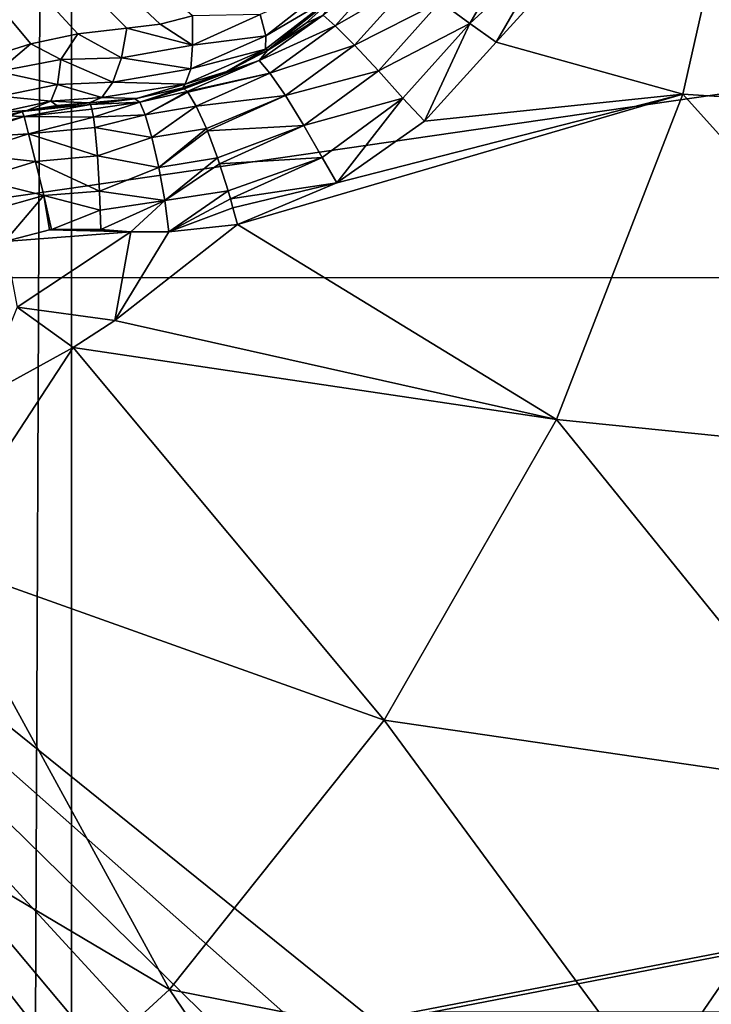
# Model space of a CAD drawing. Header units: metres. Extents: x -206 to 75, y -104 to 104.
# Tile 285 of 656: x -165.87 to -164.37, y 45.5 to 47.63. Entities that reach past the tile are written whole.
import ezdxf

# ---------------------------------------------------------------- set-up
doc = ezdxf.new("R2010")
doc.units = ezdxf.units.M
doc.layers.add('solid_01_1-CONSUMER_THERM_B_125288', color=7, linetype='CONTINUOUS')

msp = doc.modelspace()

# ---------------------------------------------------------------- linework, layer by layer
at = {"layer": 'solid_01_1-CONSUMER_THERM_B_125288'}
for points in [[(-107.910683, 47.194191, 1.5), (-106.887138, 47.939438, 1.5), (-200.514557, 74.966148, 1.5)], [(-108.467331, 46.871483, 1.5), (-107.910683, 47.194191, 1.5), (-200.514557, 74.966148, 1.5)], [(-109.048912, 46.586853, 1.5), (-108.467331, 46.871483, 1.5), (-200.514557, 74.966148, 1.5)], [(-109.651024, 46.343178, 1.5), (-109.048912, 46.586853, 1.5), (-200.514557, 74.966148, 1.5)], [(-110.268845, 46.142639, 1.5), (-109.651024, 46.343178, 1.5), (-200.514557, 74.966148, 1.5)], [(-110.897278, 45.986664, 1.5), (-110.268845, 46.142639, 1.5), (-200.514557, 74.966148, 1.5)], [(-111.53109, 45.875885, 1.5), (-110.897278, 45.986664, 1.5), (-200.514557, 74.966148, 1.5)], [(-112.794189, 45.78849, 1.5), (-111.53109, 45.875885, 1.5), (-200.514557, 74.966148, 1.5)], [(-168.100571, 58.189758, 1.5), (-112.794189, 45.78849, 1.5), (-200.514557, 74.966148, 1.5)], [(-76.404617, 63.580017, 75.400002), (-185.604614, 63.572178, 75.400002), (-92.716316, 42.429672, 75.400002)], [(-185.604614, 63.572178, 75.400002), (-93.500069, 42.491352, 75.400002), (-92.716316, 42.429672, 75.400002)], [(-185.604614, 63.572178, 75.400002), (-168.500076, 42.491318, 75.400002), (-93.500069, 42.491352, 75.400002)], [(-166.314148, 63.522121), (-165.762909, 63.471123), (-166.295959, -63.580036)], [(-165.762909, 63.471123), (-165.744736, -63.528877), (-166.295959, -63.580036)], [(-161.762909, 63.471695), (-165.744736, -63.528877), (-165.762909, 63.471123)], [(-161.762909, 63.471695), (-161.744736, -63.528305), (-165.744736, -63.528877)], [(-168.100571, 58.189758, 1.5), (-166.403046, 57.2313, 1.5), (-112.794189, 45.78849, 1.5)], [(-166.403046, 57.2313, 1.5), (-149.226578, 45.783272, 1.5), (-112.794189, 45.78849, 1.5)], [(-166.403046, 57.2313, 1.5), (-150.489685, 45.870308, 1.5), (-149.226578, 45.783272, 1.5)], [(-166.403046, 57.2313, 1.5), (-151.123535, 45.980904, 1.5), (-150.489685, 45.870308, 1.5)], [(-166.403046, 57.2313, 1.5), (-164.849518, 56.082249, 1.5), (-151.123535, 45.980904, 1.5)], [(-164.849518, 56.082249, 1.5), (-151.752014, 46.1367, 1.5), (-151.123535, 45.980904, 1.5)], [(-164.849518, 56.082249, 1.5), (-152.369888, 46.337059, 1.5), (-151.752014, 46.1367, 1.5)], [(-164.849518, 56.082249, 1.5), (-152.972076, 46.580566, 1.5), (-152.369888, 46.337059, 1.5)], [(-164.849518, 56.082249, 1.5), (-153.553741, 46.865028, 1.5), (-152.972076, 46.580566, 1.5)], [(-164.849518, 56.082249, 1.5), (-154.110474, 47.187576, 1.5), (-153.553741, 46.865028, 1.5)], [(-164.849518, 56.082249, 1.5), (-155.134232, 47.932529, 1.5), (-154.110474, 47.187576, 1.5)], [(-155.414581, 47.598335, 1.600154), (-165.129471, 55.74852, 1.599859), (-165.251877, 55.602592, 1.720235)], [(-155.414581, 47.598335, 1.600154), (-155.277985, 47.761169, 1.525335), (-165.129471, 55.74852, 1.599859)], [(-155.536942, 47.452469, 1.720659), (-165.251877, 55.602592, 1.720235), (-165.353867, 55.481018, 1.8802)], [(-155.536942, 47.452469, 1.720659), (-155.414581, 47.598335, 1.600154), (-165.251877, 55.602592, 1.720235)], [(-155.638855, 47.330975, 1.880731), (-165.353867, 55.481018, 1.8802), (-165.430191, 55.390038, 2.071429)], [(-155.638855, 47.330975, 1.880731), (-155.536942, 47.452469, 1.720659), (-165.353867, 55.481018, 1.8802)], [(-155.714905, 47.240318, 2.071429), (-165.430191, 55.390038, 2.071429), (-165.584442, 55.206154, 2.474663)], [(-155.638855, 47.330975, 1.880731), (-165.430191, 55.390038, 2.071429), (-155.714905, 47.240318, 2.071429)], [(-155.869156, 47.056435, 2.474663), (-165.584442, 55.206154, 2.474663), (-165.784622, 54.967514, 2.826262)], [(-155.869156, 47.056435, 2.474663), (-155.714905, 47.240318, 2.071429), (-165.584442, 55.206154, 2.474663)], [(-156.307755, 46.533585, 3.112886), (-165.784622, 54.967514, 2.826262), (-166.023544, 54.682697, 3.113388)], [(-156.069122, 46.818058, 2.825941), (-155.869156, 47.056435, 2.474663), (-165.784622, 54.967514, 2.826262)], [(-156.307755, 46.533585, 3.112886), (-156.069122, 46.818058, 2.825941), (-165.784622, 54.967514, 2.826262)], [(-156.576645, 46.213043, 3.325387), (-166.023544, 54.682697, 3.113388), (-166.29277, 54.361759, 3.325905)], [(-156.576645, 46.213043, 3.325387), (-156.307755, 46.533585, 3.112886), (-166.023544, 54.682697, 3.113388)], [(-156.866318, 45.867725, 3.455959), (-166.29277, 54.361759, 3.325905), (-166.582779, 54.016029, 3.45631)], [(-156.866318, 45.867725, 3.455959), (-156.576645, 46.213043, 3.325387), (-166.29277, 54.361759, 3.325905)], [(-156.866318, 45.867725, 3.455959), (-166.582779, 54.016029, 3.45631), (-166.881851, 53.659512, 3.5)], [(-156.866318, 45.867725, 3.455959), (-166.881851, 53.659512, 3.5), (-157.166565, 45.509792, 3.5)], [(-162.746674, 53.223858, 3.5), (-157.166565, 45.509792, 3.5), (-166.881851, 53.659512, 3.5)], [(-165.5681, 47.623787, 16.580477), (-165.497864, 47.641941, 16.603502), (-167.010834, 48.970943, 15.440842)], [(-165.640228, 47.614662, 16.554106), (-165.5681, 47.623787, 16.580477), (-167.010834, 48.970943, 15.440842)], [(-165.746521, 47.602646, 16.516438), (-165.640228, 47.614662, 16.554106), (-167.010834, 48.970943, 15.440842)], [(-165.848892, 47.580719, 16.486917), (-165.746521, 47.602646, 16.516438), (-167.010834, 48.970943, 15.440842)], [(-165.948288, 47.549557, 16.465431), (-165.848892, 47.580719, 16.486917), (-167.010834, 48.970943, 15.440842)], [(-167.103424, 47.073505, 69.900002), (-167.103546, 48.573505, 69.900002), (-156.75354, 48.574249, 69.900002)], [(-156.753433, 47.074249, 69.900002), (-167.103424, 47.073505, 69.900002), (-156.75354, 48.574249, 69.900002)], [(-164.266525, 48.212315, 18.238981), (-164.723038, 47.784962, 18.336405), (-164.838547, 47.584511, 18.336372)], [(-164.433594, 47.471436, 18.186367), (-164.266525, 48.212315, 18.238981), (-164.838547, 47.584511, 18.336372)], [(-163.451416, 47.408775, 17.754953), (-164.266525, 48.212315, 18.238981), (-164.433594, 47.471436, 18.186367)], [(-164.960419, 47.671864, 18.3398), (-164.896271, 47.625107, 18.349483), (-164.787689, 47.813236, 18.349483)], [(-164.787689, 47.813236, 18.349483), (-164.896271, 47.625107, 18.349483), (-164.723038, 47.784962, 18.336405)], [(-164.896271, 47.625107, 18.349483), (-164.838547, 47.584511, 18.336372), (-164.723038, 47.784962, 18.336405)], [(-165.188141, 47.620247, 18.252228), (-165.070908, 47.750233, 18.242765), (-165.214478, 47.643276, 18.180346)], [(-165.022232, 47.716175, 18.302893), (-165.070908, 47.750233, 18.242765), (-165.188141, 47.620247, 18.252228)], [(-165.195419, 47.711246, 16.767014), (-165.350906, 47.644382, 16.679848), (-165.338791, 47.598419, 16.739864)], [(-165.195419, 47.711246, 16.767014), (-165.338791, 47.598419, 16.739864), (-165.184784, 47.689537, 16.839653)], [(-165.146088, 47.57814, 18.312248), (-165.022232, 47.716175, 18.302893), (-165.188141, 47.620247, 18.252228)], [(-164.960419, 47.671864, 18.3398), (-165.022232, 47.716175, 18.302893), (-165.146088, 47.57814, 18.312248)], [(-165.184784, 47.689537, 16.839653), (-165.339142, 47.56916, 16.81061), (-165.333649, 47.567841, 16.856203)], [(-165.338791, 47.598419, 16.739864), (-165.339142, 47.56916, 16.81061), (-165.184784, 47.689537, 16.839653)], [(-165.333649, 47.567841, 16.856203), (-165.177719, 47.692802, 18.104654), (-165.17691, 47.693638, 16.877523)], [(-165.184784, 47.689537, 16.839653), (-165.333649, 47.567841, 16.856203), (-165.17691, 47.693638, 16.877523)], [(-165.333649, 47.567841, 16.856203), (-165.252304, 47.62487, 18.112694), (-165.177719, 47.692802, 18.104654)], [(-165.214478, 47.643276, 18.180346), (-165.177719, 47.692802, 18.104654), (-165.252304, 47.62487, 18.112694)], [(-165.094147, 47.522541, 18.349087), (-164.960419, 47.671864, 18.3398), (-165.146088, 47.57814, 18.312248)], [(-165.094147, 47.522541, 18.349087), (-164.896271, 47.625107, 18.349483), (-164.960419, 47.671864, 18.3398)], [(-165.497864, 47.578247, 16.640163), (-165.497864, 47.641941, 16.603502), (-165.5681, 47.623787, 16.580477)], [(-165.497864, 47.578247, 16.640163), (-165.350906, 47.644382, 16.679848), (-165.497864, 47.641941, 16.603502)], [(-165.338791, 47.598419, 16.739864), (-165.350906, 47.644382, 16.679848), (-165.497864, 47.578247, 16.640163)], [(-165.353104, 47.544449, 18.198986), (-165.214478, 47.643276, 18.180346), (-165.335297, 47.566837, 18.12392)], [(-165.188141, 47.620247, 18.252228), (-165.214478, 47.643276, 18.180346), (-165.353104, 47.544449, 18.198986)], [(-165.214478, 47.643276, 18.180346), (-165.252304, 47.62487, 18.112694), (-165.335297, 47.566837, 18.12392)], [(-165.497864, 47.578247, 16.640163), (-165.5681, 47.623787, 16.580477), (-165.640228, 47.614662, 16.554106)], [(-165.329941, 47.51762, 18.270638), (-165.188141, 47.620247, 18.252228), (-165.353104, 47.544449, 18.198986)], [(-165.333649, 47.567841, 16.856203), (-165.335297, 47.566837, 18.12392), (-165.252304, 47.62487, 18.112694)], [(-165.146088, 47.57814, 18.312248), (-165.188141, 47.620247, 18.252228), (-165.329941, 47.51762, 18.270638)], [(-165.094147, 47.522541, 18.349087), (-165.041321, 47.463291, 18.358753), (-164.896271, 47.625107, 18.349483)], [(-164.896271, 47.625107, 18.349483), (-165.041321, 47.463291, 18.358753), (-164.994705, 47.413269, 18.346264)], [(-164.896271, 47.625107, 18.349483), (-164.994705, 47.413269, 18.346264), (-164.838547, 47.584511, 18.336372)], [(-165.783295, 47.547035, 16.53348), (-165.746521, 47.602646, 16.516438), (-165.848892, 47.580719, 16.486917)], [(-165.783295, 47.547035, 16.53348), (-165.65181, 47.550751, 16.587652), (-165.746521, 47.602646, 16.516438)], [(-165.65181, 47.550751, 16.587652), (-165.640228, 47.614662, 16.554106), (-165.746521, 47.602646, 16.516438)], [(-165.497864, 47.578247, 16.640163), (-165.640228, 47.614662, 16.554106), (-165.65181, 47.550751, 16.587652)], [(-165.338791, 47.598419, 16.739864), (-165.497864, 47.578247, 16.640163), (-165.501419, 47.5266, 16.696571)], [(-165.338791, 47.598419, 16.739864), (-165.501419, 47.5266, 16.696571), (-165.339142, 47.56916, 16.81061)], [(-165.92041, 47.520988, 16.492586), (-165.848892, 47.580719, 16.486917), (-165.948288, 47.549557, 16.465431)], [(-165.92041, 47.520988, 16.492586), (-165.783295, 47.547035, 16.53348), (-165.848892, 47.580719, 16.486917)], [(-165.501419, 47.5266, 16.696571), (-165.497864, 47.578247, 16.640163), (-165.65181, 47.550751, 16.587652)], [(-165.295914, 47.468552, 18.330465), (-165.146088, 47.57814, 18.312248), (-165.329941, 47.51762, 18.270638)], [(-165.094147, 47.522541, 18.349087), (-165.146088, 47.57814, 18.312248), (-165.295914, 47.468552, 18.330465)], [(-164.433594, 47.471436, 18.186367), (-164.838547, 47.584511, 18.336372), (-164.994705, 47.413269, 18.346264)], [(-165.339142, 47.56916, 16.81061), (-165.513916, 47.493374, 16.7644), (-165.423462, 47.520638, 16.84009)], [(-165.501419, 47.5266, 16.696571), (-165.513916, 47.493374, 16.7644), (-165.339142, 47.56916, 16.81061)], [(-165.353104, 47.544449, 18.198986), (-165.335297, 47.566837, 18.12392), (-165.425446, 47.519753, 18.138186)], [(-165.423462, 47.520638, 16.84009), (-165.425446, 47.519753, 18.138186), (-165.335297, 47.566837, 18.12392)], [(-165.339142, 47.56916, 16.81061), (-165.423462, 47.520638, 16.84009), (-165.333649, 47.567841, 16.856203)], [(-165.423462, 47.520638, 16.84009), (-165.335297, 47.566837, 18.12392), (-165.333649, 47.567841, 16.856203)], [(-165.790878, 47.492661, 16.586802), (-165.783295, 47.547035, 16.53348), (-165.92041, 47.520988, 16.492586)], [(-165.671005, 47.497829, 16.639467), (-165.783295, 47.547035, 16.53348), (-165.790878, 47.492661, 16.586802)], [(-165.65181, 47.550751, 16.587652), (-165.783295, 47.547035, 16.53348), (-165.671005, 47.497829, 16.639467)], [(-165.501419, 47.5266, 16.696571), (-165.65181, 47.550751, 16.587652), (-165.671005, 47.497829, 16.639467)], [(-165.353104, 47.544449, 18.198986), (-165.425446, 47.519753, 18.138186), (-165.521423, 47.484535, 18.155281)], [(-165.515625, 47.48317, 18.193224), (-165.353104, 47.544449, 18.198986), (-165.521423, 47.484535, 18.155281)], [(-165.515625, 47.48317, 18.193224), (-165.509277, 47.477341, 18.225765), (-165.353104, 47.544449, 18.198986)], [(-165.329941, 47.51762, 18.270638), (-165.353104, 47.544449, 18.198986), (-165.509277, 47.477341, 18.225765)], [(-165.790878, 47.492661, 16.586802), (-165.92041, 47.520988, 16.492586), (-165.914841, 47.4678, 16.54734)], [(-165.501419, 47.5266, 16.696571), (-165.671005, 47.497829, 16.639467), (-165.513916, 47.493374, 16.7644)], [(-165.51915, 47.485207, 16.820389), (-165.521423, 47.484535, 18.155281), (-165.425446, 47.519753, 18.138186)], [(-165.51915, 47.485207, 16.820389), (-165.425446, 47.519753, 18.138186), (-165.423462, 47.520638, 16.84009)], [(-165.513916, 47.493374, 16.7644), (-165.51915, 47.485207, 16.820389), (-165.423462, 47.520638, 16.84009)], [(-165.329941, 47.51762, 18.270638), (-165.509277, 47.477341, 18.225765), (-165.508286, 47.47617, 18.230297)], [(-165.489777, 47.446121, 18.298187), (-165.329941, 47.51762, 18.270638), (-165.508286, 47.47617, 18.230297)], [(-165.295914, 47.468552, 18.330465), (-165.329941, 47.51762, 18.270638), (-165.489777, 47.446121, 18.298187)], [(-165.255936, 47.403751, 18.367188), (-165.094147, 47.522541, 18.349087), (-165.295914, 47.468552, 18.330465)], [(-165.255936, 47.403751, 18.367188), (-165.041321, 47.463291, 18.358753), (-165.094147, 47.522541, 18.349087)], [(-165.790878, 47.492661, 16.586802), (-165.914841, 47.4678, 16.54734), (-165.805481, 47.456711, 16.652763)], [(-165.790878, 47.492661, 16.586802), (-165.805481, 47.456711, 16.652763), (-165.694992, 47.464642, 16.701927)], [(-165.671005, 47.497829, 16.639467), (-165.790878, 47.492661, 16.586802), (-165.694992, 47.464642, 16.701927)], [(-165.513916, 47.493374, 16.7644), (-165.671005, 47.497829, 16.639467), (-165.694992, 47.464642, 16.701927)], [(-165.513916, 47.493374, 16.7644), (-165.694992, 47.464642, 16.701927), (-165.619232, 47.462349, 16.79719)], [(-165.513916, 47.493374, 16.7644), (-165.619232, 47.462349, 16.79719), (-165.51915, 47.485207, 16.820389)], [(-165.612183, 47.454502, 18.237627), (-165.521423, 47.484535, 18.155281), (-165.622849, 47.461777, 18.172401)], [(-165.619232, 47.462349, 16.79719), (-165.622849, 47.461777, 18.172401), (-165.521423, 47.484535, 18.155281)], [(-165.619232, 47.462349, 16.79719), (-165.521423, 47.484535, 18.155281), (-165.51915, 47.485207, 16.820389)], [(-165.612183, 47.454502, 18.237627), (-165.515625, 47.48317, 18.193224), (-165.521423, 47.484535, 18.155281)], [(-165.612183, 47.454502, 18.237627), (-165.509277, 47.477341, 18.225765), (-165.515625, 47.48317, 18.193224)], [(-165.600281, 47.426659, 18.304129), (-165.509277, 47.477341, 18.225765), (-165.612183, 47.454502, 18.237627)], [(-165.600281, 47.426659, 18.304129), (-165.508286, 47.47617, 18.230297), (-165.509277, 47.477341, 18.225765)], [(-165.600281, 47.426659, 18.304129), (-165.489777, 47.446121, 18.298187), (-165.508286, 47.47617, 18.230297)], [(-164.433594, 47.471436, 18.186367), (-165.184723, 47.279259, 18.365665), (-165.400375, 47.18906, 18.393747)], [(-164.707657, 46.766438, 18.100073), (-164.433594, 47.471436, 18.186367), (-165.400375, 47.18906, 18.393747)], [(-164.433594, 47.471436, 18.186367), (-164.994705, 47.413269, 18.346264), (-165.184723, 47.279259, 18.365665)], [(-163.707397, 46.664913, 17.674351), (-164.433594, 47.471436, 18.186367), (-164.707657, 46.766438, 18.100073)], [(-163.451416, 47.408775, 17.754953), (-164.433594, 47.471436, 18.186367), (-163.707397, 46.664913, 17.674351)], [(-165.914841, 47.4678, 16.54734), (-165.917542, 47.432281, 16.615078), (-165.805481, 47.456711, 16.652763)], [(-165.805481, 47.456711, 16.652763), (-165.917542, 47.432281, 16.615078), (-165.857666, 47.436436, 16.708683)], [(-165.867828, 47.434189, 18.188543), (-165.719086, 47.449284, 18.225878), (-165.722061, 47.452686, 18.184393)], [(-165.857666, 47.436436, 16.708683), (-165.867828, 47.434189, 18.188543), (-165.722061, 47.452686, 18.184393)], [(-165.863541, 47.423046, 18.264479), (-165.719086, 47.449284, 18.225878), (-165.867828, 47.434189, 18.188543)], [(-165.863541, 47.423046, 18.264479), (-165.716019, 47.439014, 18.266207), (-165.719086, 47.449284, 18.225878)], [(-165.805481, 47.456711, 16.652763), (-165.857666, 47.436436, 16.708683), (-165.79245, 47.447384, 16.735819)], [(-165.79245, 47.447384, 16.735819), (-165.857666, 47.436436, 16.708683), (-165.722061, 47.452686, 18.184393)], [(-165.694992, 47.464642, 16.701927), (-165.805481, 47.456711, 16.652763), (-165.722061, 47.452686, 16.770613)], [(-165.805481, 47.456711, 16.652763), (-165.79245, 47.447384, 16.735819), (-165.722061, 47.452686, 16.770613)], [(-165.722061, 47.452686, 16.770613), (-165.79245, 47.447384, 16.735819), (-165.722061, 47.452686, 18.184393)], [(-165.619232, 47.462349, 16.79719), (-165.694992, 47.464642, 16.701927), (-165.722061, 47.452686, 16.770613)], [(-165.619232, 47.462349, 16.79719), (-165.722061, 47.452686, 16.770613), (-165.622849, 47.461777, 18.172401)], [(-165.622849, 47.461777, 18.172401), (-165.722061, 47.452686, 18.184393), (-165.719086, 47.449284, 18.225878)], [(-165.722061, 47.452686, 16.770613), (-165.722061, 47.452686, 18.184393), (-165.622849, 47.461777, 18.172401)], [(-165.612183, 47.454502, 18.237627), (-165.622849, 47.461777, 18.172401), (-165.719086, 47.449284, 18.225878)], [(-165.612183, 47.454502, 18.237627), (-165.719086, 47.449284, 18.225878), (-165.716019, 47.439014, 18.266207)], [(-165.612183, 47.454502, 18.237627), (-165.716019, 47.439014, 18.266207), (-165.712906, 47.422184, 18.304216)], [(-165.600281, 47.426659, 18.304129), (-165.612183, 47.454502, 18.237627), (-165.712906, 47.422184, 18.304216)], [(-165.46759, 47.397179, 18.352713), (-165.295914, 47.468552, 18.330465), (-165.489777, 47.446121, 18.298187)], [(-165.46759, 47.397179, 18.352713), (-165.465561, 47.3922, 18.356617), (-165.295914, 47.468552, 18.330465)], [(-165.255936, 47.403751, 18.367188), (-165.295914, 47.468552, 18.330465), (-165.465561, 47.3922, 18.356617)], [(-165.255936, 47.403751, 18.367188), (-165.216797, 47.334686, 18.376822), (-165.041321, 47.463291, 18.358753)], [(-165.041321, 47.463291, 18.358753), (-165.216797, 47.334686, 18.376822), (-165.184723, 47.279259, 18.365665)], [(-165.041321, 47.463291, 18.358753), (-165.184723, 47.279259, 18.365665), (-164.994705, 47.413269, 18.346264)], [(-165.857666, 47.436436, 16.708683), (-165.974014, 47.401524, 16.674841), (-165.867828, 47.434189, 18.188543)], [(-165.917542, 47.432281, 16.615078), (-165.974014, 47.401524, 16.674841), (-165.857666, 47.436436, 16.708683)], [(-165.974014, 47.401524, 16.674841), (-165.904633, 47.424809, 18.188999), (-165.867828, 47.434189, 18.188543)], [(-165.863541, 47.423046, 18.264479), (-165.867828, 47.434189, 18.188543), (-165.904633, 47.424809, 18.188999)], [(-165.863541, 47.423046, 18.264479), (-165.712906, 47.422184, 18.304216), (-165.716019, 47.439014, 18.266207)], [(-165.600281, 47.426659, 18.304129), (-165.712906, 47.422184, 18.304216), (-165.709869, 47.39925, 18.338902)], [(-165.585983, 47.377701, 18.36202), (-165.600281, 47.426659, 18.304129), (-165.709869, 47.39925, 18.338902)], [(-165.585983, 47.377701, 18.36202), (-165.489777, 47.446121, 18.298187), (-165.600281, 47.426659, 18.304129)], [(-165.585983, 47.377701, 18.36202), (-165.46759, 47.397179, 18.352713), (-165.489777, 47.446121, 18.298187)], [(-165.863541, 47.423046, 18.264479), (-165.904633, 47.424809, 18.188999), (-166.009384, 47.386642, 18.189608)], [(-165.863541, 47.423046, 18.264479), (-166.009384, 47.386642, 18.189608), (-166.004501, 47.376438, 18.263954)], [(-165.85347, 47.386059, 18.338661), (-165.863541, 47.423046, 18.264479), (-166.004501, 47.376438, 18.263954)], [(-165.85347, 47.386059, 18.338661), (-165.712906, 47.422184, 18.304216), (-165.863541, 47.423046, 18.264479)], [(-165.85347, 47.386059, 18.338661), (-165.709869, 47.39925, 18.338902), (-165.712906, 47.422184, 18.304216)], [(-165.85347, 47.386059, 18.338661), (-166.004501, 47.376438, 18.263954), (-165.989014, 47.342705, 18.337484)], [(-165.838379, 47.32555, 18.397263), (-165.85347, 47.386059, 18.338661), (-165.989014, 47.342705, 18.337484)], [(-165.85347, 47.386059, 18.338661), (-165.7043, 47.337753, 18.394554), (-165.709869, 47.39925, 18.338902)], [(-165.838379, 47.32555, 18.397263), (-165.7043, 47.337753, 18.394554), (-165.85347, 47.386059, 18.338661)], [(-165.585983, 47.377701, 18.36202), (-165.709869, 47.39925, 18.338902), (-165.7043, 47.337753, 18.394554)], [(-165.571152, 47.312698, 18.402063), (-165.46759, 47.397179, 18.352713), (-165.585983, 47.377701, 18.36202)], [(-165.571152, 47.312698, 18.402063), (-165.465561, 47.3922, 18.356617), (-165.46759, 47.397179, 18.352713)], [(-165.571152, 47.312698, 18.402063), (-165.443817, 47.33395, 18.388721), (-165.465561, 47.3922, 18.356617)], [(-165.255936, 47.403751, 18.367188), (-165.465561, 47.3922, 18.356617), (-165.443817, 47.33395, 18.388721)], [(-165.439301, 47.320786, 18.393162), (-165.255936, 47.403751, 18.367188), (-165.443817, 47.33395, 18.388721)], [(-165.439301, 47.320786, 18.393162), (-165.216797, 47.334686, 18.376822), (-165.255936, 47.403751, 18.367188)], [(-165.571152, 47.312698, 18.402063), (-165.585983, 47.377701, 18.36202), (-165.7043, 47.337753, 18.394554)], [(-165.838379, 47.32555, 18.397263), (-165.989014, 47.342705, 18.337484), (-165.963959, 47.287655, 18.395985)], [(-165.820831, 47.251858, 18.430731), (-165.838379, 47.32555, 18.397263), (-165.963959, 47.287655, 18.395985)], [(-165.838379, 47.32555, 18.397263), (-165.699905, 47.261372, 18.426958), (-165.7043, 47.337753, 18.394554)], [(-165.820831, 47.251858, 18.430731), (-165.699905, 47.261372, 18.426958), (-165.838379, 47.32555, 18.397263)], [(-165.571152, 47.312698, 18.402063), (-165.7043, 47.337753, 18.394554), (-165.699905, 47.261372, 18.426958)], [(-165.557846, 47.241245, 18.419601), (-165.443817, 47.33395, 18.388721), (-165.571152, 47.312698, 18.402063)], [(-165.557846, 47.241245, 18.419601), (-165.439301, 47.320786, 18.393162), (-165.443817, 47.33395, 18.388721)], [(-165.557846, 47.241245, 18.419601), (-165.4207, 47.262383, 18.402847), (-165.439301, 47.320786, 18.393162)], [(-165.4207, 47.262383, 18.402847), (-165.216797, 47.334686, 18.376822), (-165.439301, 47.320786, 18.393162)], [(-165.4207, 47.262383, 18.402847), (-165.415619, 47.245113, 18.402807), (-165.216797, 47.334686, 18.376822)], [(-165.216797, 47.334686, 18.376822), (-165.415619, 47.245113, 18.402807), (-165.184723, 47.279259, 18.365665)], [(-165.557846, 47.241245, 18.419601), (-165.571152, 47.312698, 18.402063), (-165.699905, 47.261372, 18.426958)], [(-165.820831, 47.251858, 18.430731), (-165.963959, 47.287655, 18.395985), (-165.933548, 47.220516, 18.430347)], [(-165.415619, 47.245113, 18.402807), (-165.410049, 47.225475, 18.401201), (-165.184723, 47.279259, 18.365665)], [(-165.410049, 47.225475, 18.401201), (-165.400375, 47.18906, 18.393747), (-165.184723, 47.279259, 18.365665)], [(-165.820831, 47.251858, 18.430731), (-165.698318, 47.220139, 18.433228), (-165.699905, 47.261372, 18.426958)], [(-165.557846, 47.241245, 18.419601), (-165.699905, 47.261372, 18.426958), (-165.698318, 47.220139, 18.433228)], [(-165.557846, 47.241245, 18.419601), (-165.549118, 47.173161, 18.416395), (-165.4207, 47.262383, 18.402847)], [(-165.4207, 47.262383, 18.402847), (-165.549118, 47.173161, 18.416395), (-165.415619, 47.245113, 18.402807)], [(-165.820831, 47.251858, 18.430731), (-165.933548, 47.220516, 18.430347), (-165.905319, 47.151974, 18.439516)], [(-165.820831, 47.251858, 18.430731), (-165.905319, 47.151974, 18.439516), (-165.80835, 47.177505, 18.438215)], [(-165.820831, 47.251858, 18.430731), (-165.80835, 47.177505, 18.438215), (-165.803909, 47.178062, 18.438097)], [(-165.820831, 47.251858, 18.430731), (-165.803909, 47.178062, 18.438097), (-165.698318, 47.220139, 18.433228)], [(-165.557846, 47.241245, 18.419601), (-165.698318, 47.220139, 18.433228), (-165.697189, 47.178436, 18.432564)], [(-165.557846, 47.241245, 18.419601), (-165.697189, 47.178436, 18.432564), (-165.632019, 47.173561, 18.426382)], [(-165.557846, 47.241245, 18.419601), (-165.632019, 47.173561, 18.426382), (-165.549118, 47.173161, 18.416395)], [(-165.415619, 47.245113, 18.402807), (-165.549118, 47.173161, 18.416395), (-165.410049, 47.225475, 18.401201)], [(-165.698318, 47.220139, 18.433228), (-165.803909, 47.178062, 18.438097), (-165.697189, 47.178436, 18.432564)], [(-165.410049, 47.225475, 18.401201), (-165.549118, 47.173161, 18.416395), (-165.400375, 47.18906, 18.393747)], [(-165.80835, 47.177505, 18.438215), (-165.905319, 47.151974, 18.439516), (-165.632019, 47.173561, 18.426382)], [(-165.905319, 47.151974, 18.439516), (-165.878082, 47.009602, 18.426445), (-165.632019, 47.173561, 18.426382)], [(-165.666229, 46.980785, 18.393749), (-165.632019, 47.173561, 18.426382), (-165.878082, 47.009602, 18.426445)], [(-165.803909, 47.178062, 18.438097), (-165.80835, 47.177505, 18.438215), (-165.632019, 47.173561, 18.426382)], [(-165.803909, 47.178062, 18.438097), (-165.632019, 47.173561, 18.426382), (-165.697189, 47.178436, 18.432564)], [(-165.666229, 46.980785, 18.393749), (-165.400375, 47.18906, 18.393747), (-165.549118, 47.173161, 18.416395)], [(-164.707657, 46.766438, 18.100073), (-165.400375, 47.18906, 18.393747), (-165.666229, 46.980785, 18.393749)], [(-165.666229, 46.980785, 18.393749), (-165.549118, 47.173161, 18.416395), (-165.632019, 47.173561, 18.426382)], [(-167.103424, 47.073505, 63.5), (-165.500076, 42.481216, 63.5), (-168.500076, 42.481216, 63.5)], [(-167.103424, 47.073505, 63.5), (-156.753433, 47.074249, 63.5), (-165.106583, 45.464462, 63.5)], [(-156.753433, 47.074249, 69.900002), (-156.753433, 47.074249, 63.5), (-167.103424, 47.073505, 63.5)], [(-156.753433, 47.074249, 69.900002), (-167.103424, 47.073505, 63.5), (-167.103424, 47.073505, 69.900002)], [(-167.103424, 47.073505, 63.5), (-165.47821, 44.98558, 63.5), (-165.500076, 42.481216, 63.5)], [(-167.103424, 47.073505, 63.5), (-165.106583, 45.464462, 63.5), (-165.226608, 45.415161, 63.5)], [(-167.103424, 47.073505, 63.5), (-165.226608, 45.415161, 63.5), (-165.330109, 45.336449, 63.5)], [(-167.103424, 47.073505, 63.5), (-165.330109, 45.336449, 63.5), (-165.409821, 45.233662, 63.5)], [(-167.103424, 47.073505, 63.5), (-165.409821, 45.233662, 63.5), (-165.460236, 45.114159, 63.5)], [(-167.103424, 47.073505, 63.5), (-165.460236, 45.114159, 63.5), (-165.47821, 44.98558, 63.5)], [(-156.753433, 47.074249, 63.5), (-164.978226, 45.481216, 63.5), (-165.106583, 45.464462, 63.5)], [(-156.753433, 47.074249, 63.5), (-157.021912, 45.48122, 63.5), (-164.978226, 45.481216, 63.5)], [(-165.958923, 46.811733, 18.393747), (-165.757202, 46.922256, 18.393747), (-165.878082, 47.009602, 18.426445)], [(-165.757202, 46.922256, 18.393747), (-165.666229, 46.980785, 18.393749), (-165.878082, 47.009602, 18.426445)], [(-164.707657, 46.766438, 18.100073), (-165.666229, 46.980785, 18.393749), (-165.757202, 46.922256, 18.393747)], [(-166.058731, 46.461555, 18.299147), (-165.757202, 46.922256, 18.393747), (-165.958923, 46.811733, 18.393747)], [(-165.082169, 46.114197, 17.982168), (-165.757202, 46.922256, 18.393747), (-166.058731, 46.461555, 18.299147)], [(-165.082169, 46.114197, 17.982168), (-164.707657, 46.766438, 18.100073), (-165.757202, 46.922256, 18.393747)], [(-164.058914, 45.96524, 17.563679), (-164.707657, 46.766438, 18.100073), (-165.082169, 46.114197, 17.982168)], [(-163.707397, 46.664913, 17.674351), (-164.707657, 46.766438, 18.100073), (-164.058914, 45.96524, 17.563679)], [(-165.548157, 45.530319, 17.835474), (-166.058731, 46.461555, 18.299147), (-166.419495, 46.046432, 18.185575)], [(-165.548157, 45.530319, 17.835474), (-165.082169, 46.114197, 17.982168), (-166.058731, 46.461555, 18.299147)], [(-164.499237, 45.323174, 17.42506), (-165.082169, 46.114197, 17.982168), (-165.548157, 45.530319, 17.835474)], [(-164.058914, 45.96524, 17.563679), (-165.082169, 46.114197, 17.982168), (-164.499237, 45.323174, 17.42506)], [(-166.094467, 45.028778, 17.6635), (-165.548157, 45.530319, 17.835474), (-166.419495, 46.046432, 18.185575)], [(-164.058914, 45.96524, 17.563679), (-164.499237, 45.323174, 17.42506), (-163.870682, 45.518814, 17.260666)], [(-166.094467, 45.028778, 17.6635), (-165.018982, 44.750717, 17.260666), (-165.548157, 45.530319, 17.835474)], [(-164.499237, 45.323174, 17.42506), (-165.548157, 45.530319, 17.835474), (-165.018982, 44.750717, 17.260666)], [(-164.499237, 45.323174, 17.42506), (-164.168732, 45.269558, 17.260666), (-163.870682, 45.518814, 17.260666)]]:
    msp.add_3dface(points, dxfattribs=at)

doc.saveas('drawing.dxf')
